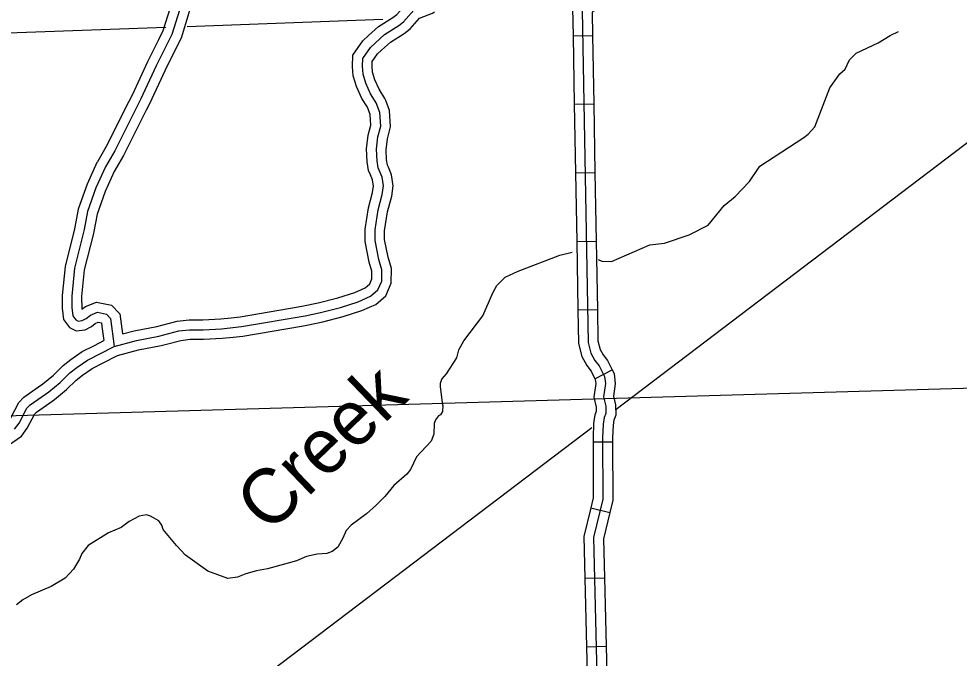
# Model space of a CAD drawing. Extents: x 1212896 to 1368412, y 378476 to 478763.
# Drawn here: x 1259381 to 1266627, y 422068 to 426990 of the extents above; entities that cross this region are included whole.
import ezdxf

# ---------------------------------------------------------------- set-up
doc = ezdxf.new("R2010")
doc.units = 0
for name, color, linetype in [('Level 32', 7, 'Continuous'), ('Level 35', 7, 'Continuous'), ('Level 4', 7, 'Continuous'), ('Level 45', 7, 'Continuous'), ('Level 46', 7, 'Continuous'), ('Level 5', 7, 'Continuous'), ('Level 60', 7, 'Continuous')]:
    doc.layers.add(name, color=color, linetype=linetype)

msp = doc.modelspace()

# ---------------------------------------------------------------- linework, layer by layer
at = {"layer": 'Level 32'}
for p, q in [((1263651.8, 426860.1), (1263801.8, 426862.7)), ((1263661, 426332.2), (1263811, 426334.8)), ((1263670.2, 425804.3), (1263820.1, 425806.9)), ((1263679.3, 425276.4), (1263829.3, 425279)), ((1263688.5, 424748.4), (1263838.5, 424751)), ((1263820.4, 424218.3), (1263953.8, 424286.9)), ((1263805.7, 423732), (1263955.7, 423732.6)), ((1263788.8, 423224.2), (1263934.5, 423188.7)), ((1263742.8, 422683.3), (1263892.8, 422686.9)), ((1263755.5, 422155.4), (1263905.4, 422159))]:
    msp.add_line(p, q, dxfattribs=at)
for points in [[(1264990.6, 427594.8), (1263817.3, 427139.1), (1263782.1, 427122.1), (1263750.6, 427100.1), (1263731.8, 427077.9), (1263722, 427057.2), (1263766.5, 424499.1), (1263788, 424416.6), (1263819, 424360.6), (1263852.1, 424317.5), (1263894.2, 424235.7), (1263900.1, 424181.5), (1263886.2, 424080.9)], [(1263979.6, 427281.1), (1263788, 427206.7), (1263744.8, 427185.8), (1263700.6, 427155), (1263669.4, 427118.1), (1263648.1, 427073.2), (1263651.8, 426860.1)], [(1264033.9, 427141.3), (1263847.8, 427069), (1263820.8, 427055.9), (1263802.5, 427043.2), (1263798.7, 427038.7), (1263801.8, 426862.7)], [(1263651.8, 426860.1), (1263661, 426332.2)], [(1263801.8, 426862.7), (1263811, 426334.8)], [(1263661, 426332.2), (1263670.2, 425804.3)], [(1263811, 426334.8), (1263820.1, 425806.9)], [(1263670.2, 425804.3), (1263679.3, 425276.4)], [(1263820.1, 425806.9), (1263829.3, 425279)], [(1263679.3, 425276.4), (1263688.5, 424748.4)], [(1263829.3, 425279), (1263838.5, 424751)], [(1263838.5, 424751), (1263842.7, 424509.6), (1263859.5, 424445.2), (1263883.1, 424402.6), (1263916.9, 424358.6), (1263953.8, 424286.9)], [(1263688.5, 424748.4), (1263693, 424489.1), (1263719.2, 424389), (1263757.3, 424320.1), (1263789.7, 424277.9), (1263820.4, 424218.3)], [(1263953.8, 424286.9), (1263968.7, 424258), (1263977, 424180.4), (1263963.8, 424084.4), (1263979.3, 424016.8), (1263979.7, 423937.4), (1263964.6, 423900.7), (1263959.1, 423861.8), (1263955.6, 423763), (1263955.7, 423732.6)], [(1263820.4, 424218.3), (1263822.5, 424214.2), (1263825.9, 424182.6), (1263811.5, 424077.6), (1263829.4, 423999.5), (1263829.5, 423966.7), (1263818.7, 423940.3), (1263809.5, 423875), (1263805.6, 423765.4), (1263805.7, 423732)], [(1263886.2, 424080.9), (1263902.9, 424008), (1263903.3, 423952.3), (1263890.3, 423920.9), (1263882.9, 423868.5), (1263879.2, 423764.2), (1263881.1, 423292.3), (1263809, 422995.9), (1263842, 421617.8)], [(1263805.7, 423732), (1263807.5, 423301), (1263788.8, 423224.2)], [(1263955.7, 423732.6), (1263957.5, 423283.3), (1263934.5, 423188.7)], [(1263788.8, 423224.2), (1263735.2, 423003.8), (1263742.8, 422683.3)], [(1263934.5, 423188.7), (1263885.6, 422987.6), (1263892.8, 422686.9)], [(1263742.8, 422683.3), (1263755.5, 422155.4)], [(1263892.8, 422686.9), (1263905.4, 422159)], [(1263755.5, 422155.4), (1263768.1, 421627.6)], [(1263905.4, 422159), (1263918.1, 421631.2)]]:
    msp.add_lwpolyline(points, dxfattribs=at)
at = {"layer": 'Level 35'}
for points in [[(1263843.6, 425136.5), (1263872.6, 425123.6), (1263946.4, 425122.5), (1264243.7, 425250.4), (1264356.5, 425262.3), (1264546.9, 425327.3), (1264691.2, 425401.1), (1264816.4, 425552.3), (1264900.7, 425621.5), (1265011.9, 425736.4), (1265090.9, 425856.4), (1265430.5, 426076.3), (1265462.9, 426103.1), (1265514.5, 426158.5), (1265628.9, 426458.3), (1265706.8, 426565.7), (1265748.8, 426601.2), (1265781.6, 426673.2), (1265833.3, 426724.6), (1266002.4, 426806), (1266095, 426862.4), (1266158.2, 426893.1)], [(1262647.2, 424013.7), (1262630.3, 424159.3), (1262630.6, 424185.3), (1262639.9, 424214.5), (1262675.9, 424255.5), (1262756.8, 424380.5), (1262770.2, 424441.9), (1262809.5, 424509.9), (1262956.7, 424702.6), (1263033.3, 424879.6), (1263063.8, 424937.4), (1263128.3, 425000), (1263229.2, 425046.7), (1263550.2, 425171.1), (1263645.3, 425193.5)], [(1262647.2, 424013.7), (1262644.7, 423965.6), (1262629.4, 423942), (1262614.8, 423932.5), (1262592.7, 423902.8), (1262581.6, 423875.3), (1262579.2, 423792.1), (1262556.9, 423738.3), (1262443.8, 423616.4), (1262399.9, 423520.8), (1262370.1, 423484.7), (1262270.9, 423397.3), (1262200.6, 423312.9), (1262133.8, 423245.6), (1262058.9, 423178), (1261941.8, 423091.1), (1261904.1, 423050.8), (1261878, 422990.8), (1261839.2, 422921.4), (1261794.2, 422889.9), (1261754.8, 422873.6), (1261680.4, 422868.7), (1261597.6, 422851.4), (1261520.7, 422817.9), (1261457.4, 422797.8), (1261296.8, 422756.5), (1261211.3, 422740.7), (1261131.1, 422718.1), (1261066, 422691.9), (1260991.3, 422681.5), (1260836.7, 422736.6), (1260665.9, 422861.3), (1260595.6, 422934.1), (1260493.8, 423058.1), (1260482.4, 423090.8), (1260458.7, 423125.1), (1260395.9, 423161.5), (1260365, 423170.8), (1260307.8, 423161.9), (1260230, 423120.6), (1260168.5, 423073.5), (1260072.9, 423031.4), (1259915, 422936.1), (1259867.1, 422873.4), (1259848.4, 422830.7), (1259800.9, 422752), (1259738.1, 422683.8), (1259631.2, 422620.2), (1259477.4, 422554.1), (1259412.6, 422516), (1259362.9, 422477.3)]]:
    msp.add_lwpolyline(points, dxfattribs=at)
at = {"layer": 'Level 4'}
for points in [[(1263983.7, 423985.5), (1267901.4, 426955.9)], [(1260397.8, 421266.7), (1263795.7, 423842.9)]]:
    msp.add_lwpolyline(points, dxfattribs=at)
at = {"layer": 'Level 45'}
for points in [[(1260618.2, 427055.6), (1260559.9, 426870.2), (1260439, 426627.1), (1260319.5, 426369.1), (1260119.4, 425973), (1260048.5, 425850.2), (1259975.5, 425689.4), (1259910.1, 425505.7), (1259884.6, 425369.1), (1259810.1, 425071.3), (1259788.6, 424855.9), (1259788.8, 424767.9), (1259796.5, 424702.2), (1259819.3, 424671.8), (1259837.5, 424662.3), (1259870, 424666.1), (1259900, 424682.3), (1259932.4, 424708.8), (1259986.9, 424730.2), (1260055.3, 424716), (1260087.2, 424682.9), (1260114.7, 424467.7)], [(1262030.8, 426685.3), (1262089.4, 426770.2), (1262199.1, 426868.5), (1262308, 426937.8), (1262345.2, 426966.9), (1262425.4, 427057.4)], [(1259348.4, 423830.8), (1259383.2, 423877.7), (1259442.7, 423991.8), (1259468.7, 424018.9), (1259611.2, 424118.6), (1259698.5, 424189.8), (1259774.3, 424263.8), (1259826.6, 424306.2), (1259909.2, 424362.3), (1260114.7, 424467.7), (1260286.7, 424513.2), (1260460.9, 424546.8), (1260614.6, 424586.6), (1260696.8, 424596), (1260801.5, 424596.1), (1260942.8, 424603.5), (1261096.5, 424620.6), (1261587.5, 424704.3), (1261705.7, 424729.1), (1261859.3, 424768.6), (1261996.5, 424812.1), (1262090.9, 424854), (1262148.1, 424902.7), (1262177.3, 424970.9), (1262178.6, 425058.1), (1262154.1, 425136.2), (1262125.4, 425283.4), (1262125.3, 425364.3), (1262149.4, 425519.9), (1262181.4, 425637.7), (1262189.7, 425702.9), (1262180.5, 425769.9), (1262150.1, 425842.7), (1262140.7, 425897.5), (1262136.9, 425985.2), (1262148.3, 426080.5), (1262170.2, 426164.5), (1262163.1, 426269.3), (1262135.4, 426344.1), (1262091.6, 426412.9), (1262055.5, 426494.9), (1262033.7, 426564.7), (1262028.9, 426625.7), (1262030.8, 426685.3)]]:
    msp.add_lwpolyline(points, dxfattribs=at)
at = {"layer": 'Level 46'}
for points in [[(1260600.2, 427312.5), (1260591.3, 427259.4), (1260547.2, 427075.3), (1260491.4, 426897.8), (1260457.1, 426828.8)], [(1260748.1, 427287.6), (1260738.3, 427229.5), (1260691.9, 427035.3), (1260631, 426841.5), (1260591.4, 426762)], [(1262076.1, 426860.8), (1262152.8, 426929.6), (1262263.9, 427000.2), (1262292.6, 427022.8), (1262339.3, 427075.3)], [(1262176.2, 426749.1), (1262243.7, 426809.6), (1262350.5, 426877.6), (1262395.8, 426913), (1262468.8, 426995.3), (1262568.2, 427034.2), (1262584.7, 427043.2)], [(1262066.9, 426308.9), (1262066.6, 426309.9), (1262024, 426376.8), (1261983.9, 426468), (1261958.2, 426550.2), (1261952.4, 426624), (1261955.2, 426710.2), (1262031.7, 426821), (1262076.1, 426860.8)], [(1260457.1, 426828.8), (1260372.6, 426659), (1260253.2, 426401.2), (1260229, 426353.2)], [(1260591.4, 426762), (1260507.9, 426594.1), (1260388.2, 426335.8), (1260362.8, 426285.5)], [(1262207.6, 426361.1), (1262201.7, 426377), (1262156.7, 426447.7), (1262124.5, 426520.8), (1262106.4, 426578.7), (1262102.6, 426627.4), (1262103.7, 426661.3), (1262145.1, 426721.2), (1262176.2, 426749.1)], [(1260229, 426353.2), (1260054.6, 426008.1), (1259986, 425889.2)], [(1262228.2, 425846.8), (1262221.3, 425863.4), (1262214.1, 425905.3), (1262210.7, 425982.4), (1262220.8, 426066.8), (1262244.5, 426157.5), (1262235.8, 426285), (1262207.6, 426361.1)], [(1260362.8, 426285.5), (1260186.6, 425936.7), (1260115.9, 425814.2)], [(1262089.7, 425789.2), (1262076.3, 425821.3), (1262064.7, 425889.3), (1262060.3, 425988.1), (1262073.1, 426094.8), (1262093.2, 426171.7), (1262087.6, 426253.1), (1262066.9, 426308.9)], [(1259986, 425889.2), (1259982.9, 425883.9), (1259907.2, 425717), (1259838.8, 425525), (1259812.6, 425384.8), (1259809.6, 425372.5)], [(1262199, 425301.9), (1262198.9, 425358.7), (1262221.5, 425504.6), (1262253.8, 425623.3), (1262264, 425703.2), (1262252.1, 425789.4), (1262228.2, 425846.8)], [(1260116.5, 425815.3), (1260046.4, 425660.7), (1259984.1, 425485.8), (1259959.3, 425352.8), (1259955.1, 425336.1)], [(1262049, 425301.8), (1262048.9, 425370.2), (1262074.5, 425535.8), (1262106.3, 425652.6), (1262112.7, 425702.5), (1262106.2, 425749.7), (1262089.7, 425789.2)], [(1259809.6, 425372.5), (1259737.4, 425084), (1259715, 424859.4), (1259715, 424836.2)], [(1259955.1, 425336.1), (1259885.6, 425058.2), (1259865, 424852.2), (1259865, 424836.6)], [(1262022.2, 424907.1), (1262049.8, 424919.4), (1262084.9, 424949.2), (1262101.2, 424987.1), (1262102, 425046.9), (1262080, 425117.4), (1262049, 425276), (1262049, 425301.8)], [(1262083.2, 424770), (1262130.5, 424791.1), (1262208.9, 424857.8), (1262250.7, 424955.3), (1262252.4, 425068.8), (1262225.6, 425154.3), (1262199, 425290.5), (1262199, 425301.9)], [(1261532.7, 424772.5), (1261573.2, 424779.4), (1261688.4, 424803.5), (1261838.2, 424842.1), (1261969.4, 424883.6), (1262022.2, 424907.1)], [(1259715, 424836.2), (1259715.2, 424763.5), (1259725.7, 424673.9), (1259770.4, 424614.2), (1259823.6, 424586.5), (1259892.5, 424594.6), (1259941.1, 424620.8), (1259970.1, 424644.5), (1259993.5, 424653.6), (1260017.4, 424648.7), (1260020.7, 424622.2)], [(1259865, 424836.6), (1259865.2, 424772.5), (1259867.3, 424754.2), (1259893.4, 424775.5), (1259980.2, 424809.6), (1260094, 424786), (1260159.8, 424717.6), (1260169.5, 424641.3)], [(1261016, 424688.5), (1261085.8, 424696.2), (1261532.7, 424772.5)], [(1261557.9, 424624.6), (1261601.3, 424632), (1261722.5, 424657.4), (1261879.6, 424697.8), (1262022.6, 424743.1), (1262083.2, 424770)], [(1260482.3, 424631.2), (1260600.6, 424661.8), (1260692.4, 424672.4), (1260799.5, 424672.5), (1260936.6, 424679.7), (1261016, 424688.5)], [(1260020.7, 424622.2), (1260034.7, 424512.5)], [(1260169.5, 424641.3), (1260179.4, 424563.8)], [(1260179.4, 424563.8), (1260269.6, 424587.7), (1260444.1, 424621.3), (1260482.3, 424631.2)], [(1261032.6, 424539.4), (1261106.8, 424547.6), (1261557.9, 424624.6)], [(1260519.8, 424486), (1260628.1, 424514), (1260701.1, 424522.4), (1260803.4, 424522.5), (1260948.8, 424530.1), (1261032.6, 424539.4)], [(1259532.9, 424157), (1259565.1, 424179.5), (1259647.5, 424246.9), (1259723.5, 424320.9), (1259781, 424367.5), (1259870.2, 424428.1), (1259963.4, 424476)], [(1259963.4, 424476), (1260034.7, 424512.5)], [(1260031.9, 424342.5), (1260141.2, 424398.6), (1260303.1, 424441.4), (1260477.1, 424475), (1260519.8, 424486)], [(1259618.9, 424034.1), (1259655.7, 424059.8), (1259747.5, 424134.9), (1259823.2, 424208.7), (1259870.5, 424247), (1259946.9, 424298.9), (1260031.9, 424342.5)], [(1259179, 423816.3), (1259225.7, 423837.2), (1259294.2, 423886), (1259318.3, 423918.4), (1259380, 424036.7), (1259418.7, 424077.1), (1259532.9, 424157)], [(1259220.5, 423672.1), (1259229, 423674.4), (1259300.6, 423706.4), (1259400.5, 423777.6), (1259445.8, 423838.5), (1259503.2, 423948.4), (1259516.8, 423962.7), (1259618.9, 424034.1)]]:
    msp.add_lwpolyline(points, dxfattribs=at)
at = {"layer": 'Level 5'}
for points in [[(1262184.5, 426983.8), (1260678.7, 426929.2)], [(1260514.4, 426923.2), (1258365, 426845.2), (1257400.3, 426833.4)]]:
    msp.add_lwpolyline(points, dxfattribs=at)
at = {"layer": 'Level 60'}
msp.add_spline([(1257400.5, 423880.1), (1274492.7, 424373.3), (1311685.6, 425480.9), (1319317.4, 425714)], degree=3, dxfattribs=at)

# ---------------------------------------------------------------- texts
at = {"layer": 'Level 35'}
msp.add_text('Creek', height=422.4, rotation=43.84159, dxfattribs=at).set_placement((1261308.4, 423018.1))

doc.saveas('drawing.dxf')
